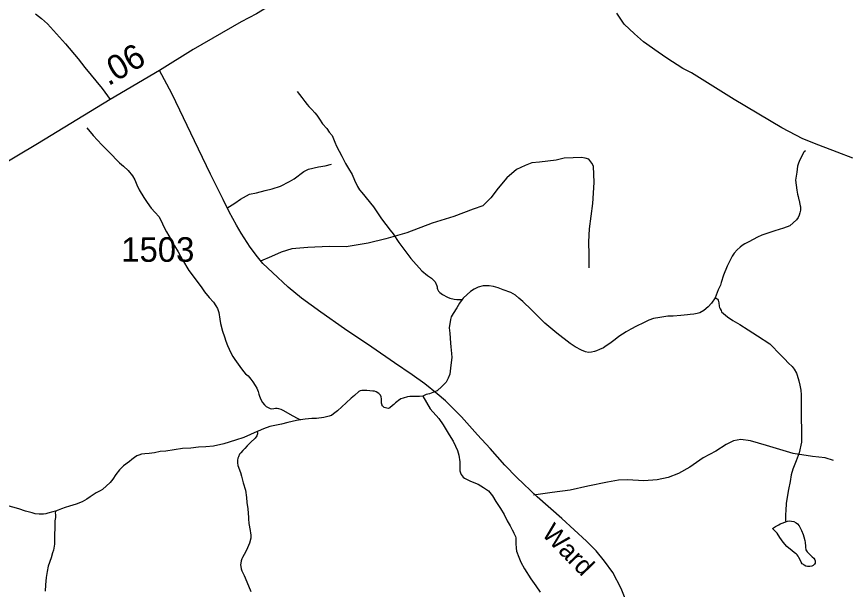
# Model space of a CAD drawing. Extents: x 2220236 to 2384410, y 720751 to 894131.
# Drawn here: x 2314925 to 2319153, y 878296 to 881207 of the extents above; entities that cross this region are included whole.
import ezdxf

# ---------------------------------------------------------------- set-up
doc = ezdxf.new("R2010")
doc.units = 0
doc.layers.add('Default', color=7, linetype='Continuous')

msp = doc.modelspace()

# ---------------------------------------------------------------- linework, layer by layer
at = {"layer": 'Default'}
for points in [[(2317454.5, 882221), (2317374.3, 882171.8), (2317311.9, 882117.1), (2317168.4, 881981.1), (2317062.7, 881880.9), (2316953.1, 881771.3), (2316868.2, 881701.4), (2316713.3, 881590), (2316617, 881520.1), (2316322.5, 881331.1), (2316143.1, 881221.5), (2316066.2, 881181.1), (2315822.1, 881039.8), (2315650, 880933.1)], [(2315021.1, 881220.9), (2315051.3, 881198.4), (2315081.5, 881170.1), (2315173.3, 881069.3), (2315237.9, 880992.9), (2315271.3, 880949.2), (2315359.3, 880841.3), (2315399.5, 880785.4)], [(2319175.4, 880487.4), (2319095.1, 880518.5), (2319002.6, 880553.5), (2318920.4, 880586.7), (2318814, 880641.4), (2318572.3, 880786.8), (2318355, 880922.5), (2318310.8, 880943.9), (2318230.3, 880997), (2318185.9, 881026.6), (2318111.5, 881079.8), (2318065.1, 881119.3), (2318012.4, 881168.8), (2317975.9, 881224.3)], [(2315650, 880933.1), (2315399.5, 880785.4)], [(2318049.8, 878167.1), (2317998.4, 878300.8), (2317954.7, 878381.7), (2317913.6, 878439.5), (2317871.2, 878492.2), (2317821.1, 878541), (2317695.9, 878656.6), (2317570, 878765.8), (2317467.2, 878864.7), (2317406.8, 878927.7), (2317332.3, 879012.5), (2317267.4, 879081.9), (2317185.2, 879173.1), (2317104.3, 879254), (2317061.9, 879290), (2316998.9, 879340.1), (2316936, 879386.3), (2316846, 879446.7), (2316729.8, 879526.4), (2316591, 879620.1), (2316471.5, 879704.9), (2316372.6, 879775.6), (2316304.5, 879832.1), (2316225.5, 879906.6), (2316175.4, 879952.9), (2316148.4, 879986.3), (2316112.5, 880035.1), (2316066.2, 880105.8), (2316043.1, 880146.9), (2316005.8, 880215), (2315975, 880277.9), (2315910.1, 880406.4), (2315829.2, 880576), (2315753.4, 880731.4), (2315712.9, 880816.2), (2315650, 880933.1)], [(2316349.9, 880826.6), (2316374, 880796.4), (2316390, 880776.4), (2316401.8, 880760.5), (2316410.1, 880750.3), (2316425.9, 880734.5), (2316440, 880718.7), (2316449.9, 880706.7), (2316463.9, 880686.8), (2316479.9, 880662.9), (2316501.9, 880638.4), (2316514, 880620.9), (2316528, 880602.4), (2316542, 880568.6), (2316550, 880548.3), (2316564, 880524.3), (2316578, 880498.6), (2316596, 880460.8), (2316612, 880436), (2316629.9, 880404.7), (2316641.9, 880376.6), (2316658, 880344.5), (2316667.9, 880326.9), (2316679.9, 880312.5), (2316738.1, 880240.3), (2316780, 880178.8), (2316824, 880122.4), (2316837.9, 880103.9), (2316868, 880058.6), (2316928.1, 879978), (2316984, 879914.7), (2317014, 879890.5), (2317033.1, 879877.3), (2317044.1, 879867.9), (2317051.5, 879858.4), (2317061.3, 879838.2), (2317062.1, 879834.2), (2317063, 879826.1), (2317064, 879821.9), (2317069, 879811.5), (2317076.1, 879804.4), (2317090.1, 879794.4), (2317114.1, 879780.5), (2317126.1, 879776), (2317148.1, 879770.5), (2317161.8, 879769.3), (2317172.6, 879768.9), (2317189.4, 879769.6)], [(2315399.5, 880785.4), (2315030.1, 880560.6), (2314721.8, 880378.1)], [(2315281.6, 880642.4), (2315313.5, 880602.6), (2315357.6, 880556), (2315393.7, 880520.7), (2315447.6, 880464.7), (2315467.5, 880446.5), (2315491.6, 880424.7), (2315513.7, 880398.4), (2315525.5, 880378.4), (2315535.6, 880352.4), (2315547.7, 880326.7), (2315571.7, 880288.3), (2315587.6, 880261.9), (2315607.7, 880234.2), (2315629.6, 880212), (2315647.7, 880190.6), (2315661.7, 880166.5), (2315671.7, 880142.3), (2315685.7, 880112.5), (2315709.6, 880072.5), (2315727.6, 880042), (2315745.6, 880012.5), (2315767.6, 879970.6), (2315799.6, 879916.1), (2315837.8, 879868.4), (2315865.6, 879828.6), (2315879.7, 879807.9), (2315903.6, 879780.1), (2315925.8, 879756.4), (2315936.6, 879737.2), (2315945.7, 879724.4), (2315951.8, 879702.4), (2315957.8, 879669.9), (2315961.1, 879647), (2315971.7, 879608.2), (2315981.7, 879579.8), (2315987.8, 879557.9), (2315995.7, 879536.2), (2316005.7, 879516), (2316013.8, 879498.3), (2316023.8, 879479.9), (2316033.7, 879463.9), (2316059.7, 879428), (2316077.7, 879404.1), (2316087.8, 879392.1), (2316101.7, 879380.5), (2316115.8, 879363.8), (2316125.7, 879350.2), (2316137.7, 879331.9), (2316145.7, 879318.2), (2316151.7, 879302.1), (2316155.7, 879288.2), (2316159.7, 879277.8), (2316166, 879261.7), (2316173.8, 879246.4), (2316184.3, 879234.6), (2316193.9, 879225.8), (2316199.8, 879222), (2316205.8, 879218.1), (2316212.7, 879215.2), (2316222.4, 879213.9), (2316232.7, 879215.2), (2316241.1, 879216.3), (2316248.9, 879216.6), (2316256.5, 879215.3), (2316267.9, 879211.6), (2316281.7, 879205.6), (2316325.8, 879180.4), (2316353.9, 879164.3), (2316368.2, 879156.7)], [(2317835.2, 879930.3), (2317835.2, 879997.1), (2317833.4, 880062.2), (2317837, 880128.9), (2317852.8, 880257.3), (2317859.8, 880364.5), (2317856.3, 880447.1), (2317849.2, 880462.9), (2317833.4, 880482.2), (2317814.1, 880487.5), (2317796.6, 880491), (2317754.4, 880489.3), (2317708.7, 880487.5), (2317666.6, 880477), (2317582.3, 880468.2), (2317543.6, 880464.7), (2317510.2, 880450.6), (2317466.3, 880429.5), (2317417.1, 880387.3), (2317373.2, 880334.6), (2317334.6, 880285.4), (2317294.2, 880245), (2317245, 880229.1), (2317146.6, 880190.5), (2317037.7, 880157.1), (2316907.8, 880107.9), (2316800.6, 880078), (2316711, 880055.1), (2316600.4, 880037.6), (2316512.5, 880039.3), (2316405.4, 880034), (2316323.7, 880027), (2316269.3, 880009.4), (2316220.1, 879988.3), (2316163.9, 879963.7)], [(2318934.5, 880524.9), (2318927.9, 880519.6), (2318925.1, 880516.3), (2318918.7, 880504.4), (2318905.7, 880480.1), (2318898.7, 880462.6), (2318894.7, 880446.8), (2318890.6, 880416.2), (2318884.6, 880376.8), (2318886.6, 880350.4), (2318890.7, 880324.4), (2318894.7, 880304.9), (2318896.6, 880292.6), (2318901.3, 880276.4), (2318902.7, 880272.5), (2318906.6, 880254.4), (2318907.9, 880246.3), (2318908.6, 880240.7), (2318908.6, 880224.3), (2318906.6, 880210.2), (2318902.7, 880198.6), (2318896.6, 880186.8), (2318888.7, 880174.2), (2318872.7, 880158.8), (2318854.7, 880144), (2318822.8, 880132.1), (2318778.5, 880118.7), (2318712.6, 880096.4), (2318690.6, 880086.5), (2318646.6, 880062.5), (2318626.6, 880052.7), (2318612.5, 880044.7), (2318602.6, 880036.1), (2318586.6, 880022.2), (2318572.5, 880004.4), (2318562.5, 879990.2), (2318548.6, 879962.4), (2318536.6, 879938.1), (2318518.5, 879892.4), (2318506.6, 879856.5), (2318502.5, 879842.5), (2318490.5, 879818.2), (2318480.4, 879790.6), (2318475.1, 879778.1)], [(2315993.5, 880234.4), (2316033.1, 880259.9), (2316062.9, 880280.1), (2316108.5, 880304.6), (2316144.5, 880310.8), (2316188.4, 880323.5), (2316224.2, 880331.7), (2316266.1, 880346.2), (2316311.8, 880368.7), (2316335.6, 880382.9), (2316385.1, 880419.6), (2316409, 880431.7), (2316458.9, 880444.2), (2316492.8, 880448.6), (2316524.8, 880456.9)], [(2318475.1, 879778.1), (2318456.7, 879750.4), (2318439.1, 879731.4), (2318417.8, 879713.4), (2318398.4, 879702), (2318384.4, 879698.2), (2318366.6, 879694), (2318348.4, 879692.5), (2318334.4, 879691.9), (2318301.8, 879688.2), (2318262.5, 879684), (2318234.5, 879684.6), (2318194.5, 879678), (2318162.4, 879672.5), (2318138.5, 879664.3), (2318110.5, 879649.9), (2318076.3, 879634.5), (2318046.3, 879618.5), (2318022.3, 879604.5), (2317986.6, 879580.8), (2317966.4, 879566), (2317940.2, 879546.1), (2317927.2, 879536.6), (2317915.4, 879528.7), (2317908.3, 879524.4), (2317888.1, 879515.2), (2317872.4, 879508.1), (2317862.3, 879504.3), (2317846.3, 879501.2), (2317831.7, 879500.6), (2317816.3, 879504), (2317796.2, 879512.4), (2317764.3, 879528.3), (2317738.2, 879546), (2317670.2, 879598.3), (2317610.3, 879649.8), (2317582.1, 879676.7), (2317542.1, 879716.1), (2317498.2, 879758.5), (2317478.2, 879776.7), (2317460.2, 879790.7), (2317436.1, 879804.3), (2317398.1, 879818.4), (2317372.3, 879828.1), (2317348.2, 879834.6), (2317326.2, 879838.5), (2317296.2, 879838), (2317270.1, 879832.1), (2317250, 879822.3), (2317232.1, 879810), (2317214.2, 879794.4), (2317194.1, 879776.4), (2317189.4, 879769.6)], [(2317189.4, 879769.6), (2317176.2, 879750.3), (2317162.1, 879726.7), (2317144.1, 879698.1), (2317134, 879680.5), (2317130.1, 879667.9), (2317124.1, 879625.9), (2317126.2, 879598.2), (2317129.6, 879548.1), (2317131.2, 879528.5), (2317135.6, 879495.1), (2317136.1, 879474.5), (2317134.1, 879448.2), (2317130.1, 879420.2), (2317126.1, 879390.5), (2317118.6, 879368.8), (2317107.6, 879349.5), (2317086.3, 879326.4), (2317062.1, 879305.8), (2317039.9, 879295.9), (2317024, 879290.2), (2317005.8, 879285.5), (2316990.1, 879277.4)], [(2318475.1, 879778.1), (2318476.5, 879778.2), (2318480.6, 879776.8), (2318486.4, 879772), (2318487.9, 879770.5), (2318490.4, 879766.4), (2318492.7, 879760), (2318494.4, 879752.7), (2318496.5, 879734.6), (2318498.2, 879729.1), (2318500.4, 879722.5), (2318505.2, 879712.9), (2318508.5, 879706.5), (2318538.6, 879680.7), (2318564.5, 879662), (2318600.6, 879642.2), (2318642.5, 879614.3), (2318690.6, 879584.3), (2318752.7, 879544.2), (2318808.6, 879486.5), (2318828.6, 879468.5), (2318848.5, 879446.3), (2318866.7, 879428.2), (2318876.6, 879414.6), (2318888.6, 879394.7), (2318892.7, 879384.1), (2318900.6, 879356.6), (2318906.7, 879333.8), (2318910.6, 879308.6), (2318912.6, 879284.1), (2318912.7, 879261.9), (2318912.5, 879226.6), (2318912.7, 879197.8), (2318912.7, 879184), (2318912.7, 879154.4), (2318914.6, 879118.3), (2318914.5, 879086.3), (2318914.6, 879044.5), (2318902.6, 878989.9), (2318886.5, 878948.3), (2318870.6, 878906.6), (2318862.6, 878878.3), (2318856.6, 878844.4), (2318848.6, 878803.9), (2318840.7, 878764.1), (2318836.6, 878731.9), (2318834.7, 878695.8), (2318832.5, 878675.9), (2318832.5, 878645.7), (2318835, 878639.2)], [(2316990.1, 879277.4), (2316972.7, 879275.9), (2316948.1, 879276.5), (2316923.9, 879276.3), (2316912, 879274.2), (2316890.2, 879268.3), (2316878, 879263.8), (2316865.9, 879255.9), (2316858, 879249.8), (2316850, 879243.7), (2316841.9, 879236), (2316836, 879230.1), (2316822.1, 879217.9), (2316818.3, 879217), (2316813.9, 879216), (2316807.1, 879216.5), (2316800, 879217.8), (2316792.7, 879220.9), (2316785.9, 879226.3), (2316783.2, 879229.5), (2316782.1, 879231.9), (2316780, 879242.6), (2316780, 879254), (2316780, 879263.8), (2316777.9, 879274.3), (2316774, 879282.4), (2316765.2, 879292), (2316752, 879300.5), (2316743.4, 879302.5), (2316735.9, 879303.8), (2316704, 879305.9), (2316680, 879306.5), (2316670.6, 879305.4), (2316664, 879301.7), (2316642, 879282), (2316625.9, 879268.1), (2316599.9, 879244.2), (2316555.9, 879203.8), (2316535.8, 879188.2), (2316525.5, 879180.4), (2316518.8, 879177.7), (2316513.9, 879175.9), (2316485.9, 879169.7), (2316448.9, 879165), (2316425.9, 879164.1), (2316391.9, 879160.1), (2316368.2, 879156.7)], [(2316990.1, 879277.4), (2317026.1, 879214.1), (2317070.2, 879164.1), (2317092.1, 879132.2), (2317124, 879081.9), (2317143.9, 879048.3), (2317156.1, 879024.2), (2317166, 879002.3), (2317172, 878978), (2317178, 878943.8), (2317178.2, 878915.8), (2317178.1, 878897.8), (2317180.2, 878887.3), (2317184.1, 878880), (2317194.4, 878865.7), (2317202.1, 878860.2), (2317232.1, 878845.8), (2317270.1, 878830.1), (2317298.2, 878814.1), (2317324.1, 878796.3), (2317344.2, 878771.8), (2317360.2, 878742), (2317384.1, 878706), (2317402.1, 878676.5), (2317418, 878644.3), (2317434.1, 878617.8), (2317444.1, 878597.8), (2317450.2, 878585.6), (2317452.8, 878580.9), (2317460.1, 878564), (2317461.4, 878557.5), (2317462.2, 878547.5), (2317462.1, 878540.3), (2317462.5, 878529.5), (2317464.1, 878505.8), (2317466.1, 878490.2), (2317478.2, 878459.7), (2317488.1, 878433.7), (2317506.1, 878400), (2317538.1, 878349.7), (2317564.2, 878313.8), (2317586.1, 878281.9)], [(2316368.2, 879156.7), (2316347.9, 879154.3), (2316303.9, 879144.3), (2316271.8, 879136.3), (2316211.9, 879124.1), (2316179.7, 879112), (2316151.8, 879100.2), (2316146.9, 879097.6)], [(2316146.9, 879097.6), (2316113.7, 879082.2), (2316079.7, 879067.8), (2316037.7, 879053.7), (2315977.8, 879035.6), (2315925.7, 879023.7), (2315885.6, 879020.5), (2315849.7, 879018.2), (2315809.6, 879013.9), (2315767.7, 879012.2), (2315683.6, 878998.2), (2315653.7, 878996.1), (2315625.5, 878990), (2315597.7, 878986.4), (2315575.5, 878983.9), (2315559.6, 878982.5), (2315545, 878978.5), (2315535.5, 878974.1), (2315523.5, 878966.2), (2315509.5, 878955.8), (2315497.5, 878946.1), (2315467.6, 878923.7), (2315447.6, 878904.1), (2315429.5, 878880.3), (2315413.5, 878855.8), (2315399.6, 878839.7), (2315361.5, 878803.7), (2315349.6, 878795.8), (2315329.6, 878786), (2315313.6, 878776.1), (2315297.6, 878765.7), (2315281.4, 878754.4), (2315257.4, 878740.2), (2315227.5, 878728.4), (2315193.1, 878718.7), (2315171.5, 878712.1), (2315153.4, 878705.7), (2315134.9, 878698.4), (2315121.5, 878693.6)], [(2316146.9, 879097.6), (2316149.8, 879091.9), (2316149.8, 879086.1), (2316146.4, 879077), (2316136.7, 879064.4), (2316113.8, 879042), (2316096.1, 879024.9), (2316083.8, 879012.2), (2316073.8, 879001.8), (2316063.7, 878990), (2316057.8, 878982.3), (2316051.7, 878969.8), (2316049.8, 878962.4), (2316047.6, 878952.3), (2316047.6, 878939.3), (2316049.7, 878926.2), (2316061.8, 878889.8), (2316067.7, 878871.9), (2316075.7, 878837.8), (2316087.7, 878799.7), (2316093.6, 878762.3), (2316095.6, 878737.8), (2316099.6, 878704.3), (2316101.7, 878683.8), (2316103.8, 878661.7), (2316103.7, 878654.3), (2316105.7, 878629.7), (2316111.7, 878595.6), (2316113.9, 878581.6), (2316115.8, 878573.5), (2316115.7, 878555.5), (2316107.8, 878529.8), (2316093.8, 878495.6), (2316081.7, 878472.1), (2316073.2, 878456.9), (2316069.8, 878450.4), (2316067.8, 878445.3), (2316065.6, 878440.2), (2316063.7, 878429.5), (2316062.8, 878420.5), (2316063.6, 878412.3), (2316065.7, 878400), (2316069.7, 878389.6), (2316081.7, 878366.2), (2316103.6, 878313.9), (2316115.7, 878284)], [(2319076.2, 878951.3), (2319034, 878963.6), (2318970.8, 878970.7), (2318872.4, 878986.5), (2318737.2, 879026.9), (2318654.6, 879051.5), (2318605.4, 879056.8), (2318568.5, 879051.5), (2318531.7, 879032.2), (2318479, 878998.8), (2318414, 878963.6), (2318347.2, 878916.2), (2318289.3, 878884.5), (2318236.6, 878865.2), (2318180.4, 878852.9), (2318113.6, 878847.6), (2318029.3, 878852.9), (2317983.6, 878851.1), (2317927.4, 878840.6), (2317829, 878819.5), (2317737.7, 878800.2), (2317646.4, 878787.9), (2317552.4, 878773.8)], [(2315121.5, 878693.6), (2315109.4, 878689.9), (2315083.3, 878682.2), (2315072.2, 878679.4), (2315061.5, 878678.1), (2315049.9, 878677.7), (2315039.5, 878678), (2315019.6, 878680.4), (2315004, 878684), (2314969.4, 878694), (2314935.3, 878705.8), (2314905.3, 878714.3), (2314875.4, 878722.1), (2314855.4, 878726.3), (2314828.1, 878729.2)], [(2315121.5, 878693.6), (2315121.3, 878682.2), (2315121.4, 878675.6), (2315121.4, 878661.6), (2315119.5, 878644.3), (2315119.5, 878633.7), (2315119.5, 878604.1), (2315117.4, 878577.8), (2315117.4, 878558.2), (2315117.3, 878526.2), (2315111.4, 878495.5), (2315107.3, 878482.1), (2315099.4, 878455.6), (2315085.3, 878414), (2315079.5, 878386), (2315075.5, 878356.2), (2315071.4, 878318.2), (2315069.4, 878286.1)], [(2318835, 878639.2), (2318842.5, 878641.9), (2318852.6, 878644), (2318864.3, 878642.8), (2318874.6, 878640.1), (2318886.6, 878633.9), (2318894.7, 878628.5), (2318902.2, 878619), (2318914.6, 878595.7), (2318922.5, 878573.8), (2318925.5, 878563.3), (2318930.5, 878543.9), (2318932.5, 878534), (2318933.9, 878515.2), (2318934.5, 878510.3), (2318937.2, 878497.4), (2318942.5, 878486), (2318954.6, 878474.3), (2318968.5, 878461.6), (2318976.7, 878453.8), (2318981.7, 878446.6), (2318984.4, 878440.3), (2318984.6, 878436.1), (2318983.5, 878429.4), (2318980.5, 878423.7), (2318977.8, 878420.2), (2318973.7, 878417.6), (2318970.6, 878415.9), (2318966.5, 878413.9), (2318956.6, 878411.9), (2318950.8, 878411.7), (2318944.6, 878411.4), (2318936.7, 878413.7), (2318928.5, 878418.2), (2318924.2, 878421.4), (2318918.6, 878426), (2318913, 878433.9), (2318908.5, 878442), (2318900.6, 878458), (2318896.6, 878464.5), (2318891.7, 878470.9), (2318886.7, 878476.5), (2318878.5, 878481.7), (2318864.8, 878492.8), (2318850.3, 878505.2), (2318840.5, 878513.8), (2318820.6, 878536), (2318804.4, 878559.9), (2318790.8, 878580.8), (2318780.5, 878591.8), (2318767.2, 878604.4), (2318772.2, 878608.6), (2318782.8, 878614.9), (2318798.6, 878623.7), (2318806.6, 878628.3), (2318820.6, 878633.6), (2318832.6, 878638.3), (2318835, 878639.2)]]:
    msp.add_lwpolyline(points, dxfattribs=at)

# ---------------------------------------------------------------- texts
for s, height, rotation, p in [('.06', 125, 30.5297, (2315390.5, 880852.6)), ('Ward', 95, 314.3313, (2317589.5, 878574))]:
    msp.add_text(s, height=height, rotation=rotation, dxfattribs=at).set_placement(p)
msp.add_text('1503', height=125, dxfattribs=at).set_placement((2315456.3, 879960.9))

doc.saveas('drawing.dxf')
